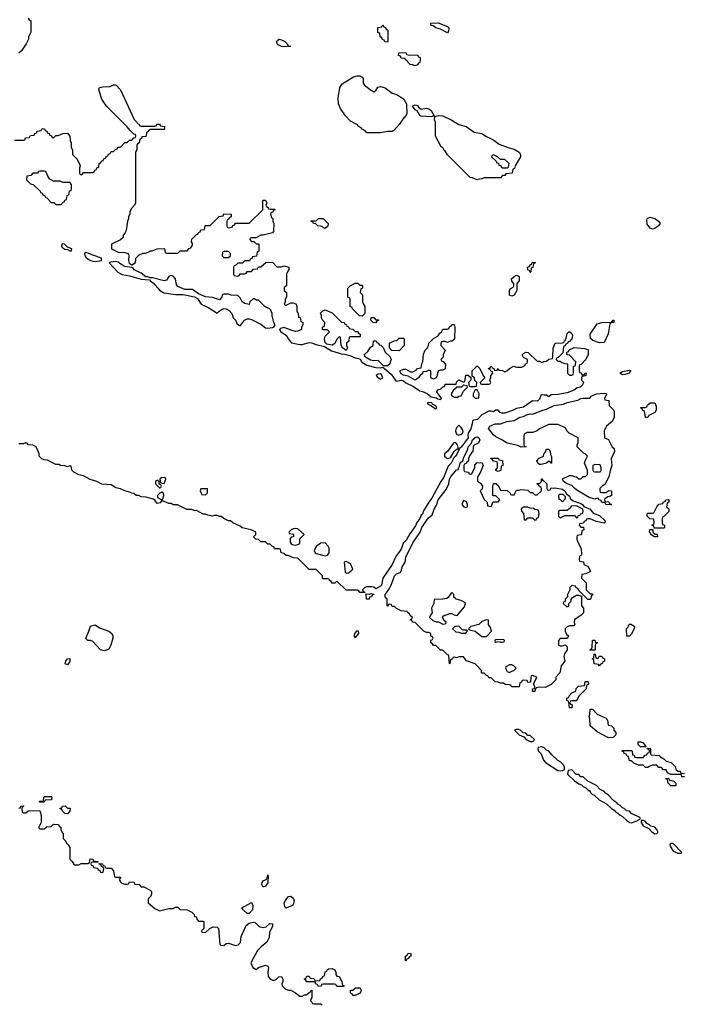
# Model space of a CAD drawing. Header units: inches. Extents: x 2701323 to 2964515, y 494916 to 722124.
# Tile 536 of 656: x 2866216 to 2871970, y 667131 to 675680. Entities that reach past the tile are written whole.
import ezdxf

# ---------------------------------------------------------------- set-up
doc = ezdxf.new("R2010")
doc.units = ezdxf.units.IN
doc.header["$MEASUREMENT"] = 0
for name, color, linetype in [('C8666', 7, 'Continuous'), ('C8667', 7, 'Continuous'), ('C8676', 7, 'Continuous'), ('C8677', 7, 'Continuous')]:
    doc.layers.add(name, color=color, linetype=linetype)

msp = doc.modelspace()

# ---------------------------------------------------------------- linework, layer by layer
at = {"layer": 'C8666', "color": 2, "elevation": 2}
for points in [[(2866390, 668886), (2866386, 668890), (2866390, 668894), (2866422, 668898), (2866426, 668930), (2866430, 668934), (2866490, 668934), (2866494, 668930), (2866492.7, 668907.3), (2866438, 668902), (2866430, 668886)], [(2866630, 668834), (2866650, 668834), (2866654, 668830), (2866652.7, 668807.3), (2866630, 668786), (2866607.3, 668787.3), (2866587.3, 668807.3), (2866582, 668822), (2866567.3, 668827.3), (2866567.3, 668832.7), (2866582, 668838), (2866587.3, 668852.7), (2866610, 668854)], [(2868330, 668148), (2868318, 668170), (2868322, 668190), (2868330, 668202), (2868362, 668218), (2868370, 668254), (2868374, 668250), (2868370, 668186), (2868350, 668158)], [(2868190, 667918), (2868158, 667950), (2868146, 667970), (2868230, 668014), (2868242, 667990), (2868238, 667950), (2868210, 667918)], [(2868530, 667966), (2868518, 667978), (2868514.6, 667994.6), (2868514, 668010), (2868521.2, 668030), (2868550, 668066), (2868570, 668071.3), (2868594.8, 668050), (2868598.8, 668030), (2868594.4, 668005.6), (2868586.8, 667993.2), (2868570, 667982)], [(2869570, 667506), (2869566, 667510), (2869566, 667550), (2869582, 667558), (2869590, 667574), (2869612.7, 667572.7), (2869614, 667550), (2869598, 667542), (2869592.7, 667527.3), (2869578, 667522)], [(2868970, 667286), (2868962, 667302), (2868950, 667306), (2868850, 667306), (2868838, 667302), (2868832.7, 667287.3), (2868810, 667286), (2868802, 667302), (2868787.3, 667307.3), (2868782, 667322), (2868770, 667326), (2868710, 667326), (2868702, 667342), (2868686, 667350), (2868702, 667358), (2868710, 667374), (2868730, 667374), (2868738, 667358), (2868770, 667354), (2868778, 667338), (2868790, 667334), (2868822, 667338), (2868827.3, 667352.7), (2868842, 667358), (2868847.3, 667372.7), (2868862, 667378), (2868867.3, 667412.7), (2868882, 667418), (2868886, 667430), (2868900.4, 667439.6), (2868930, 667442), (2868951.3, 667431.3), (2868962, 667410), (2868962, 667390), (2868970, 667374), (2868991.3, 667371.3), (2869014, 667330), (2869018, 667298), (2869034, 667290), (2869030, 667286)], [(2869130, 667208), (2869108.4, 667208.4), (2869102, 667222), (2869087.3, 667227.3), (2869087.3, 667252.7), (2869110, 667254), (2869132.7, 667272.7), (2869172.7, 667272.7), (2869182, 667250), (2869172.7, 667227.3)]]:
    msp.add_lwpolyline(points, close=True, dxfattribs=at)
msp.add_lwpolyline([(2866207.3, 668832.7), (2866222, 668838), (2866227.3, 668852.7), (2866250, 668854), (2866252, 668850), (2866238, 668842), (2866234, 668830), (2866238, 668798), (2866250, 668794), (2866270, 668794), (2866290, 668812), (2866390, 668814), (2866402, 668770), (2866402, 668710), (2866382, 668670), (2866382, 668662), (2866390, 668654), (2866430, 668654), (2866448.4, 668671.6), (2866490, 668674), (2866510, 668694), (2866552.7, 668692.7), (2866558, 668678), (2866574, 668670), (2866574, 668650), (2866583.6, 668623.6), (2866594, 668610), (2866594, 668570), (2866614, 668550), (2866622, 668530), (2866636.9, 668516.9), (2866651.6, 668491.6), (2866652, 668390), (2866671.3, 668371.3), (2866690, 668342), (2866730, 668342), (2866750, 668354), (2866810, 668354), (2866822, 668358), (2866827.3, 668392.7), (2866850, 668392), (2866858, 668378), (2866894, 668370), (2866894, 668366), (2866850, 668366), (2866838, 668362), (2866834, 668350), (2866838, 668338), (2866852.7, 668332.7), (2866858, 668318), (2866892.7, 668312.7), (2866898, 668298), (2866912.7, 668292.7), (2866918, 668278), (2866930, 668274), (2866942, 668278), (2866946, 668310), (2866942, 668322), (2866927.3, 668327.3), (2866922, 668342), (2866907.3, 668347.3), (2866906, 668354), (2866934, 668350), (2866938, 668338), (2866954, 668330), (2866958, 668318), (2866970, 668314), (2867010, 668314), (2867032, 668290), (2867038, 668238), (2867050, 668234), (2867090, 668234), (2867094, 668230), (2867082, 668218), (2867082, 668210), (2867090, 668194), (2867103.6, 668183.6), (2867130, 668174), (2867150, 668174), (2867162, 668178), (2867170, 668194), (2867210, 668192), (2867214, 668174), (2867254, 668170), (2867272, 668152), (2867294, 668150), (2867350, 668122), (2867362, 668110), (2867362, 668090), (2867354, 668070), (2867332.7, 668047.3), (2867332.7, 668012.7), (2867390, 667962), (2867430, 667942), (2867510, 667962), (2867550, 667962), (2867570, 667974), (2867590, 667974), (2867610, 667954), (2867670, 667952), (2867710, 667931.3), (2867732, 667910), (2867734, 667894), (2867752, 667890), (2867754, 667870), (2867770, 667854), (2867810, 667854), (2867814, 667850), (2867814, 667790), (2867794, 667770), (2867798, 667758), (2867830, 667754), (2867866, 667790), (2867896.4, 667803.6), (2867930, 667802), (2867942, 667790), (2867952.7, 667652.7), (2867963.6, 667643.6), (2867990, 667642), (2868010, 667658), (2868030, 667661), (2868090, 667641), (2868113.6, 667646.4), (2868133.2, 667666.8), (2868140.2, 667719.8), (2868175.5, 667804.5), (2868183.7, 667816.3), (2868210, 667836), (2868244.7, 667844.7), (2868262, 667842), (2868290, 667812), (2868303.6, 667803.6), (2868330, 667798), (2868356.4, 667803.6), (2868388.4, 667831.6), (2868411.2, 667831.1), (2868411.6, 667808.4), (2868384.7, 667755.3), (2868382, 667710), (2868362, 667670), (2868312, 667630), (2868282, 667598), (2868222, 667490), (2868242, 667450), (2868270, 667432), (2868289, 667451), (2868350, 667471.3), (2868370, 667462), (2868378, 667450), (2868372, 667410), (2868372.7, 667372.7), (2868394, 667350), (2868410, 667342), (2868430, 667342), (2868446, 667350), (2868466, 667370), (2868490, 667372), (2868502, 667350), (2868502, 667330), (2868492, 667310), (2868494, 667290), (2868523.6, 667263.6), (2868550, 667254), (2868570, 667254), (2868610, 667232), (2868650, 667202), (2868670, 667202), (2868690, 667212), (2868707.3, 667212.7), (2868730, 667234), (2868742, 667238), (2868746, 667250), (2868752.7, 667252.7), (2868754, 667190), (2868743.6, 667176.4), (2868742, 667162), (2868754, 667150), (2868758, 667138), (2868770, 667134), (2868830, 667134), (2868843.6, 667123.6)], dxfattribs=at)
at = {"layer": 'C8667', "color": 2, "elevation": 2}
for points in [[(2866290, 675694), (2866298, 675678), (2866314, 675670), (2866312.7, 675572.7), (2866292, 675530), (2866292, 675510), (2866272, 675470), (2866232, 675410), (2866210, 675388)], [(2866170, 674634), (2866250, 674634), (2866262, 674638), (2866267.3, 674652.7), (2866302, 674658), (2866310, 674674), (2866342, 674678), (2866347.3, 674692.7), (2866362, 674698), (2866367.3, 674712.7), (2866402, 674718), (2866410, 674734), (2866432.7, 674732.7), (2866438, 674718), (2866452.7, 674712.7), (2866458, 674698), (2866472.7, 674692.7), (2866478, 674678), (2866492.7, 674672.7), (2866498, 674658), (2866510, 674654), (2866530, 674674), (2866550, 674674), (2866590, 674692), (2866630, 674694), (2866652.7, 674667.3), (2866654, 674630), (2866662, 674610), (2866662, 674570), (2866674, 674550), (2866674, 674510), (2866714, 674470), (2866739.6, 674419.6), (2866742, 674410), (2866734, 674390), (2866734, 674350), (2866738, 674338), (2866750, 674334), (2866762, 674338), (2866770, 674354), (2866850, 674354), (2866862, 674358), (2866867.3, 674372.7), (2866882, 674378), (2866887.3, 674392.7), (2866902, 674398), (2866907.3, 674432.7), (2866922, 674438), (2866927.3, 674452.7), (2866942, 674458), (2866947.3, 674472.7), (2866962, 674478), (2866967.3, 674492.7), (2866982, 674498), (2866987.3, 674512.7), (2867002, 674518), (2867010, 674534), (2867030, 674534), (2867047.3, 674552.7), (2867062, 674558), (2867070, 674574), (2867090, 674574), (2867130, 674614), (2867150, 674614), (2867170, 674634), (2867190, 674634), (2867207.3, 674652.7), (2867222, 674658), (2867226, 674670), (2867222, 674682), (2867207.3, 674687.3), (2867176.4, 674716.4), (2867148, 674750), (2866970, 674928), (2866928.7, 674990), (2866902, 675070), (2866908, 675090), (2866936.9, 675096.9), (2867000.4, 675099.6), (2867030, 675114), (2867050, 675114), (2867090.9, 675070.9), (2867210, 674814), (2867234, 674790), (2867238, 674778), (2867252.7, 674772.7), (2867258, 674758), (2867270, 674754), (2867390, 674754), (2867402, 674758), (2867407.3, 674772.7), (2867430, 674774), (2867438, 674758), (2867472.7, 674752.7), (2867474, 674730), (2867470, 674726), (2867350, 674726), (2867338, 674722), (2867332.7, 674707.3), (2867318, 674702), (2867314, 674670), (2867310, 674666), (2867278, 674662), (2867272.7, 674647.3), (2867258, 674642), (2867254, 674610), (2867238, 674602), (2867232.7, 674587.3), (2867232, 674550), (2867222, 674530), (2867222, 674090), (2867214, 674070), (2867183.6, 674036.4), (2867172, 674010), (2867172, 673990), (2867162, 673970), (2867162, 673950), (2867152, 673930), (2867142, 673850), (2867130, 673826), (2867114, 673810), (2867114, 673790), (2867091.6, 673768.4), (2867014, 673730), (2867014, 673690), (2867070, 673662), (2867130, 673658), (2867154, 673650), (2867162, 673642), (2867164.7, 673630), (2867161, 673590), (2867166, 673566), (2867190, 673552), (2867218, 673570), (2867226, 673590), (2867226, 673610), (2867250, 673634), (2867288.4, 673651.6), (2867307.3, 673652.7), (2867336.4, 673663.6), (2867348.4, 673671.6), (2867367.3, 673672.7), (2867408.4, 673691.6), (2867470, 673694), (2867474, 673690), (2867478, 673658), (2867490, 673654), (2867590, 673654), (2867610, 673674), (2867670, 673674), (2867687.3, 673692.7), (2867702, 673698), (2867716.4, 673723.6), (2867716.4, 673736.4), (2867708, 673750), (2867710, 673774), (2867750, 673814), (2867762, 673818), (2867767.3, 673832.7), (2867782, 673838), (2867790, 673854), (2867822, 673858), (2867826, 673890), (2867830, 673894), (2867870, 673894), (2867948.4, 673971.6), (2867982, 673978), (2867990, 673994), (2868052.7, 673992.7), (2868052.7, 673967.3), (2868038, 673962), (2868032.7, 673947.3), (2868018, 673942), (2868014, 673930), (2868014, 673890), (2868018, 673878), (2868030, 673874), (2868062, 673878), (2868067.3, 673892.7), (2868082, 673898), (2868090, 673914), (2868210, 673914), (2868326, 674030), (2868326, 674110), (2868330, 674114), (2868350, 674114), (2868362, 674090), (2868354, 674070), (2868358, 674058), (2868374, 674050), (2868378, 674038), (2868390, 674034), (2868430, 674034), (2868434, 674030), (2868418, 674022), (2868414, 674010), (2868398, 674002), (2868394, 673990), (2868403.6, 673963.6), (2868414, 673950), (2868414, 673930), (2868422, 673910), (2868419.6, 673840.4), (2868411.6, 673828.4), (2868330, 673808), (2868310, 673808), (2868270, 673786), (2868230, 673786), (2868218, 673782), (2868214, 673770), (2868230, 673754), (2868250, 673754), (2868270, 673734), (2868290, 673734), (2868294, 673730), (2868294, 673670), (2868278, 673662), (2868272.7, 673627.3), (2868238, 673622), (2868232.7, 673607.3), (2868218, 673602), (2868212.7, 673587.3), (2868170, 673586), (2868150, 673566), (2868110, 673566), (2868092.7, 673547.3), (2868078, 673542), (2868074, 673530), (2868074, 673470), (2868078, 673458), (2868110, 673454), (2868122, 673458), (2868130, 673474), (2868170, 673474), (2868182, 673478), (2868190, 673494), (2868230, 673494), (2868247.3, 673512.7), (2868282, 673518), (2868290, 673534), (2868310, 673534), (2868352.7, 673572.7), (2868410, 673574), (2868450, 673534), (2868490, 673534), (2868510, 673542), (2868554, 673530), (2868554, 673510), (2868543.6, 673496.4), (2868534, 673470), (2868534, 673370), (2868518, 673362), (2868514, 673350), (2868514, 673330), (2868534, 673310), (2868532, 673270), (2868522, 673250), (2868522, 673230), (2868514, 673210), (2868522, 673202), (2868530, 673202), (2868570, 673222), (2868590, 673222), (2868612.7, 673212.7), (2868622, 673190), (2868622, 673150), (2868634, 673130), (2868638, 673098), (2868652.7, 673092.7), (2868658, 673058), (2868674, 673050), (2868674, 673030), (2868662, 673010), (2868662, 672990), (2868630, 672975.3), (2868610, 672974), (2868581.5, 672981.5), (2868510, 673008.7), (2868481, 672999), (2868472, 672990), (2868484.7, 672970), (2868513.7, 672953.7), (2868534.6, 672934.6), (2868548, 672908), (2868575.3, 672875.3), (2868650, 672861), (2868670, 672861), (2868730, 672876.3), (2868750, 672874.8), (2868790, 672859.1), (2868862, 672842), (2868924.5, 672804.5), (2869010, 672777.3), (2869036, 672776), (2869083.5, 672763.5), (2869130, 672742.8), (2869158.8, 672738.8), (2869171.2, 672731.1), (2869186.6, 672706.6), (2869230, 672681), (2869310, 672658.8), (2869350, 672656), (2869370, 672662), (2869441.1, 672601.1), (2869483.5, 672543.5), (2869490, 672541), (2869530, 672551), (2869550, 672544), (2869570, 672527.3), (2869634.9, 672494.9), (2869690, 672457.3), (2869712.7, 672452.7), (2869754, 672434), (2869790, 672404.7), (2869835.3, 672395.3), (2869846.8, 672386.8), (2869870, 672382), (2869878, 672390), (2869838, 672450), (2869846, 672470), (2869870, 672472), (2869890, 672492), (2869906, 672494), (2869910, 672514), (2870000, 672514)], [(2870000, 674436.6), (2869930, 674506), (2869914.6, 674534.6), (2869903.1, 674543.1), (2869890, 674566), (2869876.4, 674576.4), (2869828, 674670), (2869826, 674790), (2869818, 674810), (2869822, 674838), (2869852.5, 674847.5), (2869890, 674843.8), (2869970, 674806.4), (2870000, 674788.4)], [(2870000, 672478.9), (2869979.6, 672460.4), (2869962, 672430), (2869970, 672414), (2869990, 672402), (2870000, 672402)], [(2870000, 671891.5), (2869985.4, 671874.6), (2869962.8, 671830), (2869936.8, 671803.2), (2869897.1, 671702.9), (2869874, 671670), (2869794.2, 671525.8), (2869768.4, 671491.6), (2869723.8, 671416.2), (2869712.8, 671387.2), (2869702.5, 671377.5), (2869690.5, 671349.5), (2869665.2, 671314.8), (2869654.4, 671285.6), (2869604.7, 671215.3), (2869575.8, 671164.2), (2869545.5, 671134.5), (2869530, 671082), (2869481.6, 671018.4), (2869450.6, 670950), (2869368.1, 670831.9), (2869357.1, 670770), (2869350, 670760.9), (2869310, 670739), (2869290, 670752.7), (2869270, 670756), (2869230, 670755.3), (2869214, 670750), (2869194, 670730), (2869198, 670718), (2869214, 670710), (2869214, 670706), (2869170, 670706), (2869162, 670722), (2869150, 670726), (2869050, 670728), (2868970, 670806), (2868951.6, 670788.4), (2868930, 670788), (2868922, 670802), (2868906, 670810), (2868902, 670822), (2868890, 670826), (2868850, 670826), (2868846, 670830), (2868846, 670850), (2868790, 670906), (2868730, 670906), (2868630, 671006), (2868592.7, 671007.3), (2868547.3, 671027.3), (2868530, 671028), (2868510, 671046), (2868486, 671050), (2868482, 671082), (2868470, 671086), (2868430, 671086), (2868422, 671102), (2868410, 671106), (2868390, 671126), (2868370, 671126), (2868350, 671146), (2868310, 671146), (2868290, 671166), (2868266, 671170), (2868246, 671190), (2868266, 671210), (2868266, 671230), (2868226, 671250), (2868149.2, 671269.2), (2868130, 671282), (2868066, 671310), (2868047.3, 671327.3), (2868028.4, 671328.4), (2867988.4, 671348.4), (2867967.3, 671367.3), (2867952.7, 671367.3), (2867930, 671375.3), (2867905.4, 671374.6), (2867890, 671368), (2867850, 671378), (2867830, 671388), (2867810, 671388), (2867756.4, 671416.4), (2867730, 671418), (2867710, 671428), (2867668.4, 671428.4), (2867587.3, 671467.3), (2867550, 671468), (2867530, 671478), (2867510, 671478), (2867450, 671506), (2867435.3, 671484.7), (2867410, 671478), (2867388.4, 671508.4), (2867376.4, 671516.4), (2867314.6, 671534.6), (2867270, 671538), (2867250, 671548), (2867228.4, 671548.4), (2867207.3, 671567.3), (2867190, 671568), (2867170, 671578), (2867128.8, 671588.9), (2867090, 671608), (2867050, 671615.3), (2867010, 671642), (2866930, 671648), (2866886, 671670), (2866828.8, 671688.9), (2866770, 671718), (2866728.8, 671728.9), (2866686, 671750), (2866668, 671770), (2866662, 671802), (2866650, 671806), (2866630, 671798), (2866607.3, 671807.3), (2866570, 671808), (2866556.4, 671816.4), (2866530, 671818), (2866456.4, 671856.4), (2866430, 671858), (2866408.4, 671868.4), (2866386, 671890), (2866386, 671910), (2866358, 671970), (2866330, 671986), (2866288.4, 671988.4), (2866282, 672002), (2866270, 672006), (2866250, 671998), (2866210, 671998)], [(2870000, 672006), (2869990, 672009), (2869979.8, 672000.2), (2869930.6, 671929.4), (2869906, 671910), (2869906, 671890), (2869918, 671878), (2869930, 671871), (2869950, 671876), (2869958.6, 671881.4), (2869989.1, 671930.9), (2870000, 671941)], [(2870000, 670142), (2869990, 670146), (2869978, 670142), (2869974, 670130), (2869958, 670122), (2869952, 670090), (2869948.4, 670088.4), (2869942, 670162), (2869930, 670166), (2869890, 670206), (2869870, 670206), (2869830, 670246), (2869810, 670246), (2869802, 670262), (2869786, 670270), (2869787.3, 670292.7), (2869802, 670298), (2869806, 670310), (2869802, 670322), (2869787.3, 670327.3), (2869786, 670350), (2869770, 670358), (2869750, 670358), (2869726, 670370), (2869650, 670446), (2869626, 670450), (2869622, 670462), (2869606, 670470), (2869622, 670478), (2869626, 670490), (2869607.3, 670507.3), (2869602, 670522), (2869586, 670530), (2869582, 670542), (2869528.4, 670548.4), (2869487.3, 670567.3), (2869470, 670586), (2869450, 670586), (2869442, 670602), (2869430, 670606), (2869418, 670602), (2869410, 670588), (2869406, 670590), (2869406, 670650), (2869388.7, 670668.7), (2869389.1, 670689.1), (2869415.5, 670724.5), (2869441.2, 670770), (2869469.3, 670850), (2869489, 670870), (2869520.4, 670879.6), (2869528.7, 670890), (2869538, 670930), (2869562, 670970), (2869570, 671012), (2869630, 671138), (2869694, 671230), (2869709.2, 671270), (2869730, 671304.7), (2869766.6, 671353.4), (2869799, 671381), (2869815.3, 671430), (2869836.5, 671463.5), (2869849.2, 671510), (2869918, 671602), (2869942, 671650), (2869949, 671690), (2869964.1, 671715.9), (2870000, 671759.8)], [(2870000, 670655.6), (2869987.3, 670667.3), (2869986, 670690), (2869970, 670706), (2869950, 670686), (2869938, 670662), (2869924.7, 670655.3), (2869890, 670649), (2869814, 670646), (2869811.3, 670610), (2869792, 670570), (2869798, 670530), (2869782, 670510), (2869774, 670490), (2869803.6, 670463.6), (2869832.7, 670452.7), (2869851.6, 670451.6), (2869890, 670432), (2869910, 670434), (2869918, 670442), (2869918, 670450), (2869903.1, 670463.1), (2869888.4, 670488.4), (2869896.4, 670503.6), (2869950, 670524.7), (2869970, 670524.7), (2869990, 670511.3), (2870000, 670509.3)], [(2870000, 670410.9), (2869994, 670410), (2869974, 670390), (2870000, 670366.8)]]:
    msp.add_lwpolyline(points, dxfattribs=at)
at = {"layer": 'C8667', "color": 2}
for points, elevation in [([(2869410, 675486), (2869387.3, 675487.3), (2869382, 675502), (2869367.3, 675507.3), (2869362, 675522), (2869346, 675530), (2869342, 675562), (2869326, 675570), (2869327.3, 675612.7), (2869362, 675618), (2869370, 675634), (2869378, 675618), (2869392.7, 675612.7), (2869398, 675598), (2869414, 675590), (2869414, 675490)], 2), ([(2869930, 675566), (2869870, 675598), (2869830, 675608), (2869807.3, 675627.3), (2869788.4, 675628.4), (2869786, 675650), (2869850, 675651.3), (2869930, 675622), (2869942, 675610), (2869939.6, 675580.4)], 2), ([(2868510, 675443.7), (2868490, 675447), (2868461.3, 675461.3), (2868452.7, 675470), (2868446.6, 675490), (2868456.6, 675503.4), (2868468.7, 675510), (2868490, 675506.4), (2868517.3, 675490), (2868538.8, 675470), (2868540.7, 675460.7), (2868550, 675451.3), (2868570, 675448.7)], 2), ([(2869650, 675278), (2869627.3, 675287.3), (2869606, 675290), (2869586, 675310), (2869582, 675322), (2869566, 675330), (2869562, 675342), (2869530, 675346), (2869522, 675362), (2869506, 675370), (2869507.3, 675392.7), (2869570, 675394), (2869578, 675378), (2869590, 675374), (2869672.7, 675372.7), (2869678, 675358), (2869692.7, 675352.7), (2869694, 675330), (2869691.6, 675308.4), (2869678, 675302), (2869670, 675288)], 2), ([(2869290, 675054.8), (2869310, 675066), (2869325.3, 675094.7), (2869350, 675100.3), (2869390, 675087), (2869450, 675041.6), (2869491, 675030), (2869551.3, 674990), (2869574, 674950), (2869576.9, 674863.1), (2869563.6, 674836.4), (2869551.6, 674828.4), (2869512, 674770), (2869463.6, 674716.4), (2869450, 674708), (2869410, 674708), (2869350, 674698), (2869230, 674698), (2869214.6, 674714.6), (2869190, 674728), (2869180.4, 674740.4), (2869156.4, 674756.4), (2869148.4, 674768.4), (2869090, 674798), (2869044.7, 674844.7), (2869002, 674910), (2868984, 674950), (2868982, 675002), (2868992.7, 675070), (2868997.2, 675090), (2869017.2, 675122.8), (2869115.1, 675184.9), (2869146.3, 675193.7), (2869170, 675192.4), (2869190, 675180.7), (2869198, 675170), (2869197.3, 675130), (2869210.4, 675110.4), (2869270, 675064.9)], 2), ([(2869702.8, 674902.8), (2869748, 674912), (2869770, 674905.5), (2869787.7, 674890), (2869814, 674846), (2869810, 674846), (2869802, 674838), (2869790, 674835.3), (2869702, 674842), (2869689.3, 674849.3), (2869668.4, 674888.4), (2869650, 674898), (2869628, 674930), (2869650, 674941), (2869670, 674934.8), (2869679.6, 674919.6)], 2), ([(2866430, 674366), (2866390, 674366), (2866378, 674362), (2866370, 674346), (2866330, 674346), (2866311.6, 674328.4), (2866278, 674322), (2866274, 674290), (2866310, 674254), (2866334, 674250), (2866394, 674190), (2866398, 674178), (2866410, 674174), (2866418, 674158), (2866434, 674150), (2866438, 674138), (2866452.7, 674132.7), (2866490, 674094), (2866512.7, 674092.7), (2866530, 674074), (2866570, 674074), (2866582, 674078), (2866587.3, 674092.7), (2866602, 674098), (2866607.3, 674112.7), (2866622, 674118), (2866627.3, 674152.7), (2866642, 674158), (2866647.3, 674192.7), (2866662, 674198), (2866666, 674210), (2866666, 674250), (2866650, 674266), (2866590, 674266), (2866570, 674278), (2866510, 674278), (2866476.4, 674296.4), (2866460.4, 674320.4), (2866442, 674362)], 2), ([(2868870, 673868), (2868830, 673888), (2868806, 673890), (2868787.3, 673907.3), (2868766, 673910), (2868762, 673922), (2868747.3, 673927.3), (2868747.3, 673932.7), (2868790, 673934), (2868810, 673954), (2868850, 673954), (2868894, 673910), (2868892.7, 673887.3)], 2), ([(2866590, 673734), (2866582, 673730), (2866578, 673710), (2866590, 673698), (2866607.5, 673687.5), (2866630, 673684.7), (2866650, 673672), (2866666, 673674), (2866668, 673690), (2866630, 673706), (2866606, 673730)], 2), ([(2866790, 673659), (2866778, 673650), (2866781, 673630), (2866790, 673618), (2866810, 673601), (2866832, 673590), (2866870, 673580.7), (2866910, 673586.8), (2866926, 673590), (2866926, 673610), (2866850, 673634), (2866810, 673654)], 2), ([(2868030, 673666), (2867990, 673666), (2867978, 673662), (2867974, 673630), (2867990, 673614), (2868030, 673614), (2868046, 673630), (2868046, 673650)], 2), ([(2867050, 673579), (2867004.7, 673575.3), (2866994, 673570), (2867068.3, 673488.3), (2867106.2, 673466.2), (2867170, 673457.3), (2867270, 673427.7), (2867342, 673422), (2867352, 673410), (2867375.9, 673395.9), (2867430.9, 673330.9), (2867467.3, 673307.3), (2867570, 673294), (2867634.4, 673294.4), (2867734, 673274), (2867759.9, 673259.9), (2867791.3, 673210), (2867858.5, 673178.5), (2867930, 673132), (2867948, 673150), (2867974.8, 673165.2), (2867990, 673171), (2868010, 673170.8), (2868035.3, 673155.3), (2868058.8, 673130), (2868071.2, 673091.1), (2868090, 673072), (2868102, 673042), (2868123.6, 673023.6), (2868134.6, 673025.4), (2868169.5, 673070.5), (2868190, 673082.8), (2868210, 673082.8), (2868230, 673077.3), (2868310, 673037.3), (2868350, 673004), (2868370, 673000.5), (2868410, 673007.3), (2868424.7, 673015.3), (2868435.3, 673030), (2868424, 673050), (2868408.7, 673110), (2868408, 673130), (2868396.4, 673156.4), (2868386, 673170), (2868346, 673190), (2868290, 673246), (2868270, 673246), (2868256.4, 673256.4), (2868243.6, 673256.4), (2868214, 673230), (2868210, 673206), (2868170, 673215.3), (2868149.1, 673229.1), (2868130, 673266), (2868110, 673286), (2868052.7, 673287.3), (2868030, 673298), (2867990, 673298), (2867974, 673290), (2867972, 673270), (2867950, 673248.7), (2867890, 673269), (2867830, 673272.7), (2867770, 673299), (2867716.5, 673336.5), (2867650, 673337.2), (2867590, 673364), (2867577.2, 673377.2), (2867569.2, 673430), (2867550, 673454), (2867530, 673459), (2867523.5, 673456.5), (2867510.8, 673449.2), (2867490, 673419), (2867470, 673413.2), (2867370, 673439), (2867350, 673438), (2867330, 673446), (2867310, 673446), (2867270, 673479), (2867209.4, 673509.4), (2867202, 673522), (2867190, 673528.7), (2867130, 673537.2), (2867102, 673550), (2867070, 673574)], 2), ([(2869170, 673374), (2869190, 673374), (2869194, 673370), (2869194, 673350), (2869178, 673342), (2869174, 673310), (2869194, 673290), (2869194, 673230), (2869203.6, 673203.6), (2869214, 673190), (2869214, 673130), (2869190, 673106), (2869167.3, 673107.3), (2869106, 673170), (2869102, 673182), (2869086, 673190), (2869086, 673250), (2869082, 673262), (2869066, 673270), (2869066, 673350), (2869086, 673370), (2869128.8, 673391.1), (2869151.3, 673391.3)], 2), ([(2869130, 672974), (2869150, 672974), (2869158, 672958), (2869174, 672950), (2869174, 672930), (2869170, 672926), (2869090, 672926), (2869078, 672922), (2869074, 672890), (2869054, 672870), (2869054, 672850), (2869062, 672830), (2869050, 672808), (2869018, 672830), (2869008, 672850), (2869002, 672922), (2868990, 672926), (2868970, 672906), (2868951.3, 672868.7), (2868930, 672854), (2868882, 672862), (2868870, 672878), (2868862, 672910), (2868868.4, 672931.6), (2868906, 672970), (2868890, 672986), (2868850, 672986), (2868846, 672990), (2868846, 673010), (2868862, 673018), (2868866, 673050), (2868848.4, 673068.4), (2868838, 673090), (2868836.4, 673116.4), (2868826, 673130), (2868847.3, 673152.7), (2868870, 673162), (2868930, 673134), (2869010, 673054), (2869034, 673050), (2869038, 673038), (2869054, 673030), (2869058, 673018), (2869072.7, 673012.7), (2869078, 672998), (2869110, 672994)], 2), ([(2869310, 673048), (2869286, 673050), (2869266, 673070), (2869267.3, 673092.7), (2869290, 673094), (2869310, 673074), (2869332.7, 673072.7), (2869332.7, 673067.3), (2869318, 673062)], 2), ([(2869930, 672878), (2869910, 672886), (2869890, 672886), (2869878, 672882), (2869874, 672870), (2869874, 672850), (2869912, 672810), (2869894, 672770), (2869894, 672750), (2869874, 672730), (2869878, 672718), (2869892.7, 672712.7), (2869914, 672690), (2869911.3, 672648.7), (2869890, 672638), (2869870, 672638), (2869854, 672630), (2869843.6, 672616.4), (2869842, 672590), (2869832, 672570), (2869810, 672558), (2869786, 672570), (2869786, 672630), (2869770, 672638), (2869750, 672626), (2869718, 672622), (2869712.7, 672607.3), (2869690, 672588), (2869678, 672570), (2869650, 672549.2), (2869590, 672584), (2869550, 672594), (2869530, 672604), (2869518, 672630), (2869550, 672644.7), (2869570, 672644.7), (2869610, 672622), (2869630, 672622), (2869660.4, 672639.6), (2869670, 672652), (2869702, 672658), (2869708.4, 672691.6), (2869718, 672710), (2869723.1, 672776.9), (2869738, 672810), (2869758, 672830), (2869767.3, 672852.7), (2869768.8, 672871.1), (2869808.8, 672911.1), (2869850, 672934), (2869863.1, 672956.9), (2869878, 672970), (2869890, 672994), (2869930, 672994), (2869942, 672998), (2869947.3, 673012.7), (2869962, 673018), (2869967.3, 673032.7), (2869990, 673034), (2869994, 673010), (2869992.7, 672907.3), (2869971.6, 672888.4), (2869952.7, 672887.3)], 2), ([(2869375.3, 672675.3), (2869330, 672722), (2869290, 672717.2), (2869262.7, 672722.7), (2869218, 672750), (2869206, 672770), (2869240.4, 672799.6), (2869263.1, 672836.9), (2869286, 672850), (2869287.3, 672892.7), (2869312.7, 672892.7), (2869318, 672878), (2869332.7, 672872.7), (2869338, 672858), (2869352.7, 672852.7), (2869372.7, 672832.7), (2869390, 672794), (2869432.7, 672752.7), (2869442, 672730), (2869432, 672708), (2869430, 672688), (2869410, 672675.3)], 2), ([(2869510, 672806), (2869447.3, 672807.3), (2869426, 672830), (2869426, 672870), (2869468.4, 672891.6), (2869490, 672894), (2869510, 672914), (2869550, 672914), (2869554, 672910), (2869554, 672850)], 2), ([(2869350, 672604), (2869330, 672602), (2869312, 672590), (2869319.6, 672579.6), (2869350, 672558), (2869368, 672570), (2869358, 672598)], 2), ([(2869770, 672355.3), (2869754, 672350), (2869830, 672302), (2869838, 672310), (2869830, 672326), (2869802, 672342), (2869793.6, 672353.6)], 2), ([(2867450, 671706), (2867434, 671690), (2867438, 671658), (2867470, 671654), (2867486, 671690), (2867482, 671702)], 2), ([(2867418, 671678), (2867410, 671678), (2867394, 671670), (2867394, 671650), (2867430, 671614), (2867442, 671618), (2867446, 671630), (2867442, 671642), (2867426, 671646), (2867426, 671670)], 2), ([(2867846, 671606), (2867790, 671606), (2867782, 671590), (2867798, 671558), (2867830, 671554), (2867847.3, 671572.7)], 2), ([(2867450, 671578), (2867434, 671570), (2867414, 671550), (2867414, 671530), (2867450, 671512), (2867459, 671521), (2867468, 671550), (2867466, 671570)], 2), ([(2868610, 671262), (2868590, 671258), (2868574, 671250), (2868554, 671230), (2868558, 671218), (2868590, 671214), (2868594, 671210), (2868594, 671190), (2868572.7, 671187.3), (2868563.6, 671176.4), (2868563.6, 671143.6), (2868572, 671130), (2868582.8, 671122.8), (2868610, 671118), (2868630, 671122), (2868647.3, 671132.7), (2868648, 671172), (2868686, 671210), (2868630, 671258)], 2), ([(2868870, 671138), (2868830, 671135.3), (2868792, 671110), (2868772, 671070), (2868782, 671050), (2868790, 671044.7), (2868870, 671026), (2868890, 671032), (2868902, 671050), (2868902, 671090), (2868895.3, 671110)], 2), ([(2869050, 670975.3), (2869034, 670970), (2869042, 670882), (2869050, 670874), (2869070, 670878), (2869100.4, 670899.6), (2869108, 670910), (2869090, 670955.3)], 2), ([(2869250, 670648), (2869228.4, 670648.4), (2869226, 670694), (2869252.7, 670692.7), (2869263.1, 670696.9), (2869290, 670692), (2869290, 670688.7), (2869278, 670682), (2869270, 670668.7), (2869252.7, 670667.3)], 2), ([(2866950, 670201.2), (2866918, 670210), (2866850, 670282), (2866830, 670289.2), (2866808, 670290), (2866790, 670308), (2866817.2, 670370), (2866830, 670414), (2866870, 670424.7), (2866910, 670401), (2866990, 670370.7), (2867016, 670350), (2867024.7, 670330), (2867024.7, 670310), (2867006.8, 670250), (2866990, 670214), (2866970, 670205.2)], 2), ([(2869158, 670370), (2869142, 670370), (2869126.8, 670353.2), (2869118, 670330), (2869130, 670312), (2869162, 670350)], 6), ([(2866630, 670078), (2866610, 670086), (2866615.3, 670110), (2866630, 670131.3), (2866650, 670134), (2866650, 670106)], 2)]:
    msp.add_lwpolyline(points, close=True, dxfattribs=dict(at, elevation=elevation))
at = {"layer": 'C8676', "color": 2, "elevation": 2}
for points in [[(2870897.5, 670000), (2870872, 669970), (2870871.6, 669948.4), (2870830, 669908), (2870790, 669886), (2870778, 669882), (2870730, 669884), (2870702, 669878), (2870692.7, 669867.3), (2870690, 669848), (2870670, 669846), (2870668, 669870), (2870686, 669874), (2870688, 669890), (2870678, 669910), (2870706, 669970), (2870670, 669986), (2870658, 669982), (2870654, 669970), (2870652, 669928), (2870630, 669926), (2870622, 669942), (2870590, 669946), (2870578, 669942), (2870572.7, 669927.3), (2870558, 669922), (2870552.7, 669887.3), (2870492.7, 669887.3), (2870486, 669890), (2870482, 669902), (2870470, 669906), (2870432.7, 669907.3), (2870418, 669918), (2870390, 669918), (2870370, 669928), (2870346, 669930), (2870310, 669966), (2870290, 669966), (2870282, 669982), (2870270, 669986), (2870256, 670000)], [(2871990, 669106), (2871967.3, 669107.3), (2871962, 669122), (2871950, 669126), (2871870, 669126), (2871842, 669142), (2871830, 669166), (2871808, 669168), (2871790, 669186), (2871767.3, 669187.3), (2871750, 669206), (2871710, 669206), (2871683.6, 669196.4), (2871670, 669186), (2871650, 669186), (2871630, 669206), (2871588.4, 669208.4), (2871550, 669226), (2871530, 669246), (2871510, 669246), (2871502, 669282), (2871490, 669286), (2871482, 669302), (2871466, 669310), (2871462, 669322), (2871446, 669330), (2871450, 669334), (2871530, 669334), (2871534, 669330), (2871538, 669298), (2871552.7, 669292.7), (2871558, 669278), (2871570, 669274), (2871630, 669274), (2871647.3, 669292.7), (2871662, 669298), (2871667.3, 669312.7), (2871682, 669318), (2871686, 669330), (2871682, 669342), (2871667.3, 669347.3), (2871666, 669354), (2871690, 669352), (2871694, 669350), (2871694, 669310), (2871698, 669298), (2871770, 669292), (2871779.6, 669279.6), (2871810, 669262), (2871830, 669242), (2871874, 669230), (2871910, 669194), (2871914, 669170), (2871930, 669154), (2871950, 669154), (2871958, 669138), (2871990, 669134)]]:
    msp.add_lwpolyline(points, dxfattribs=at)
at = {"layer": 'C8676', "color": 2}
for points, elevation in [([(2870990, 669706), (2870986, 669750), (2870982, 669762), (2870966, 669770), (2870968, 669790), (2870986, 669794), (2870988, 669810), (2871010, 669834), (2871046, 669850), (2871047.3, 669872.7), (2871067.3, 669892.7), (2871122, 669898), (2871126, 669930), (2871130, 669934), (2871152.7, 669932.7), (2871154, 669910), (2871138, 669902), (2871134, 669870), (2871070, 669806), (2871054, 669770), (2871050, 669766), (2871010, 669766), (2870998, 669762), (2870994, 669750), (2870998, 669738), (2871014, 669730), (2871010, 669706)], 2), ([(2871330, 669446), (2871230, 669498), (2871170, 669548), (2871168, 669610), (2871162, 669630), (2871168, 669650), (2871170, 669694), (2871190, 669694), (2871231.2, 669651.1), (2871310, 669614), (2871322, 669590), (2871322, 669570), (2871330, 669554), (2871354, 669550), (2871374, 669530), (2871374, 669510), (2871394, 669490), (2871394, 669470), (2871370, 669448)], 2), ([(2870550, 669518), (2870530, 669518), (2870514, 669510), (2870554, 669470), (2870592.7, 669452.7), (2870614, 669430), (2870650, 669414), (2870670, 669414), (2870682, 669418), (2870686, 669430), (2870650, 669466), (2870630, 669466), (2870610, 669486), (2870587.3, 669487.3), (2870566, 669510)], 6), ([(2871650, 669366), (2871607.3, 669367.3), (2871587.3, 669387.3), (2871586, 669410), (2871611.2, 669411.1), (2871630, 669402), (2871654, 669370), (2871654, 669366)], 2), ([(2870750, 669366), (2870718, 669362), (2870714, 669350), (2870722, 669330), (2870745.4, 669305.4), (2870764, 669250), (2870781, 669230), (2870890, 669161), (2870910, 669158), (2870930, 669162), (2870946, 669170), (2870946, 669190), (2870938, 669210), (2870914.6, 669234.6), (2870890, 669248), (2870836.4, 669296.4), (2870810, 669328), (2870790, 669338), (2870770, 669358)], 6), ([(2871010, 669166), (2870978, 669162), (2870974, 669130), (2871034, 669070), (2871070, 669044.7), (2871096, 669036), (2871110, 669022), (2871131.3, 669011.3), (2871150, 668992), (2871164.7, 668984.7), (2871172, 668970), (2871190, 668952), (2871206, 668946), (2871247.5, 668907.5), (2871311.3, 668871.3), (2871354, 668830), (2871376.9, 668816.9), (2871390, 668802), (2871411.3, 668791.3), (2871430, 668772), (2871450, 668762), (2871487.5, 668727.5), (2871514, 668710), (2871530, 668706.8), (2871576.5, 668723.5), (2871602, 668738), (2871606, 668750), (2871530, 668788), (2871510, 668808), (2871486, 668810), (2871466, 668830), (2871450, 668838), (2871430, 668858), (2871408.7, 668868.7), (2871400.4, 668880.4), (2871376.4, 668896.4), (2871326, 668950), (2871303.1, 668963.1), (2871290, 668978), (2871256.4, 668996.4), (2871226, 669030), (2871148.4, 669068.4), (2871110, 669106), (2871090, 669106), (2871070, 669126), (2871047.3, 669127.3)], 6), ([(2871870, 669028), (2871846, 669050), (2871842, 669082), (2871827.3, 669087.3), (2871827.3, 669092.7), (2871850, 669094), (2871858, 669078), (2871892.7, 669072.7), (2871914, 669050), (2871914, 669030), (2871910, 669028)], 2), ([(2871634, 668726), (2871614, 668726), (2871612, 668710), (2871630, 668682), (2871678, 668658), (2871702, 668630), (2871730, 668612), (2871750, 668614), (2871758, 668622), (2871758, 668630), (2871748, 668650), (2871730, 668668), (2871698, 668678), (2871686, 668690), (2871662, 668702), (2871650, 668718)], 6), ([(2871890, 668526), (2871870, 668526), (2871862, 668518), (2871863.6, 668503.6), (2871890, 668462), (2871930, 668442), (2871950, 668442), (2871958, 668442), (2871966, 668450)], 6)]:
    msp.add_lwpolyline(points, close=True, dxfattribs=dict(at, elevation=elevation))
at = {"layer": 'C8677', "color": 2, "elevation": 2}
for points in [[(2870000, 674788.4), (2870030, 674770.4), (2870093.3, 674753.3), (2870163, 674703), (2870230.3, 674690.3), (2870270, 674664.4), (2870332.9, 674632.9), (2870379.9, 674599.9), (2870450, 674572.2), (2870510, 674554.9), (2870552.7, 674530), (2870564.4, 674510), (2870563.8, 674490), (2870518, 674410), (2870511.6, 674388.4), (2870498, 674382), (2870492.7, 674347.3), (2870438, 674342), (2870430, 674326), (2870410, 674326), (2870390, 674306), (2870250, 674306), (2870230, 674298), (2870203.6, 674296.4), (2870190, 674288), (2870147.3, 674307.3), (2870128.8, 674308.9), (2870000, 674436.6)], [(2870000, 672514), (2870006, 672514), (2870008.4, 672531.6), (2870028.4, 672551.6), (2870070, 672534), (2870082, 672538), (2870090, 672594), (2870110, 672594), (2870134, 672574), (2870134, 672550), (2870114, 672530), (2870118, 672498), (2870130, 672494), (2870170, 672494), (2870182, 672498), (2870186, 672530), (2870167.3, 672547.3), (2870166, 672570), (2870146, 672586), (2870146, 672630), (2870190, 672674), (2870212.7, 672652.7), (2870243.6, 672583.6), (2870254, 672570), (2870214, 672530), (2870218, 672518), (2870230, 672514), (2870290, 672514), (2870302, 672518), (2870306, 672530), (2870298, 672550), (2870307.3, 672572.7), (2870308.4, 672591.6), (2870326, 672610), (2870322, 672622), (2870310, 672626), (2870302, 672642), (2870288.4, 672648.4), (2870290, 672654), (2870302, 672658), (2870308.4, 672671.6), (2870314, 672670), (2870318, 672658), (2870334, 672650), (2870338, 672638), (2870350, 672634), (2870362, 672638), (2870370, 672652), (2870378, 672638), (2870410, 672634), (2870430, 672622), (2870446, 672630), (2870468.4, 672651.6), (2870508.4, 672671.6), (2870530, 672662), (2870576.4, 672663.6), (2870602, 672678), (2870607.3, 672692.7), (2870622, 672698), (2870626, 672710), (2870626, 672730), (2870590, 672746), (2870578, 672770), (2870590, 672782), (2870610, 672792), (2870631.2, 672791.1), (2870710, 672714), (2870730, 672714), (2870750, 672702), (2870768.4, 672711.6), (2870790, 672714), (2870810, 672732), (2870842, 672738), (2870846, 672750), (2870847.3, 672827.3), (2870867.3, 672872.7), (2870930, 672874), (2870942, 672878), (2870946, 672890), (2870958, 672902), (2870970, 672954), (2870986, 672970), (2870994, 672970), (2871010, 672954), (2871016.9, 672936.9), (2871011.6, 672908.4), (2870990, 672886), (2870978, 672882), (2870972.7, 672867.3), (2870958, 672862), (2870952.7, 672847.3), (2870938, 672842), (2870932.7, 672787.3), (2870892.7, 672747.3), (2870878, 672742), (2870874, 672730), (2870890, 672714), (2870910, 672714), (2870923.6, 672703.6), (2870950, 672694), (2870972.7, 672692.7), (2870974, 672610), (2870990, 672594), (2871010, 672594), (2871022, 672598), (2871026, 672610), (2871026, 672670), (2871042, 672678), (2871046, 672710), (2870990, 672766), (2870966, 672770), (2870967.3, 672792.7), (2870982, 672798), (2870987.3, 672812.7), (2871030, 672834), (2871123.6, 672823.6), (2871152.7, 672812.7), (2871152.7, 672772.7), (2871131.6, 672728.4), (2871092.7, 672687.3), (2871078, 672682), (2871074, 672670), (2871074, 672630), (2871078, 672618), (2871092.7, 672612.7), (2871098, 672598), (2871110, 672594), (2871122, 672598), (2871127.3, 672612.7), (2871134, 672610), (2871132.7, 672587.3), (2871098, 672582), (2871094, 672570), (2871094, 672550), (2871112, 672532), (2871102, 672510), (2871082, 672490), (2871057.3, 672482.7), (2871030, 672464.5), (2870970, 672440.9), (2870890, 672426), (2870830, 672422), (2870810, 672406.6), (2870790, 672421.2), (2870770, 672419), (2870750, 672424), (2870742, 672418), (2870730, 672384), (2870712.1, 672367.9), (2870670, 672369.2), (2870590, 672315.1), (2870530, 672302.9), (2870494.7, 672285.3), (2870430, 672263.6), (2870402.7, 672262.7), (2870388.7, 672270), (2870370, 672288.7), (2870350, 672288.7), (2870330, 672275.3), (2870310, 672282), (2870290, 672282), (2870230, 672249.3), (2870191.7, 672208.3), (2870156, 672204), (2870146.8, 672193.2), (2870145.5, 672170), (2870132.4, 672127.6), (2870111, 672090), (2870106.4, 672073.6), (2870111.2, 672048.9), (2870050.7, 671969.3), (2870038, 671962), (2870013.2, 671906.8), (2870000, 671891.5)], [(2870000, 672402), (2870010, 672402), (2870018, 672402), (2870030, 672412), (2870050, 672414), (2870070, 672454), (2870106, 672490), (2870102, 672502), (2870070, 672506), (2870052, 672488), (2870010, 672488), (2870000, 672478.9)], [(2870000, 671759.8), (2870010, 671772), (2870026, 671774), (2870026, 671786), (2870036.4, 671803.6), (2870042, 671830), (2870050, 671842), (2870058, 671842), (2870068, 671852), (2870070, 671874), (2870108.7, 671950), (2870109, 671971), (2870138, 672002), (2870148.8, 672031.1), (2870170, 672051.3), (2870190, 672058), (2870202, 672050), (2870211.3, 672028.7), (2870196.9, 672003.1), (2870158, 671982), (2870152.7, 671967.3), (2870151, 671929), (2870139.6, 671920.4), (2870123.6, 671896.4), (2870112, 671870), (2870112.7, 671847.3), (2870098, 671842), (2870092.7, 671827.3), (2870078, 671822), (2870074, 671810), (2870074, 671770), (2870078, 671758), (2870112.7, 671752.7), (2870118, 671738), (2870130, 671734), (2870142, 671738), (2870167.3, 671792.7), (2870168, 671812), (2870190, 671834), (2870232.7, 671832.7), (2870242, 671810), (2870218, 671750), (2870192, 671710), (2870192.7, 671672.7), (2870216.9, 671656.9), (2870234, 671630), (2870232.7, 671607.3), (2870214, 671590), (2870250, 671514), (2870274, 671490), (2870278, 671458), (2870310, 671454), (2870327.3, 671492.7), (2870370, 671494), (2870386, 671510), (2870350, 671546), (2870330, 671546), (2870326, 671550), (2870326, 671630), (2870330, 671654), (2870350, 671654), (2870372.7, 671632.7), (2870390, 671594), (2870450, 671592), (2870474, 671570), (2870478, 671558), (2870490, 671554), (2870510, 671554), (2870530, 671594), (2870550, 671594), (2870570, 671602), (2870630, 671594), (2870650, 671574), (2870670, 671574), (2870690, 671554), (2870710, 671554), (2870746, 671590), (2870746, 671610), (2870742, 671622), (2870726, 671630), (2870722, 671642), (2870706, 671650), (2870710, 671654), (2870730, 671654), (2870746, 671670), (2870746, 671690), (2870750, 671692), (2870758, 671678), (2870770, 671674), (2870794, 671650), (2870794, 671610), (2870798, 671598), (2870810, 671594), (2870822, 671598), (2870830, 671614), (2870852, 671612), (2870864, 671616), (2870930, 671604.7), (2870951, 671590), (2870963.6, 671563.6), (2870990, 671542), (2870999.6, 671519.6), (2871021, 671501), (2871090, 671478.8), (2871104.7, 671470), (2871114.4, 671454.4), (2871170, 671430.5), (2871196.3, 671396.3), (2871250, 671374.9), (2871301, 671330), (2871299.8, 671320.2), (2871290, 671308.7), (2871223.1, 671323.1), (2871170, 671346), (2871150, 671346), (2871138, 671342), (2871132.7, 671327.3), (2871118, 671322), (2871112.7, 671307.3), (2871078, 671302), (2871074, 671290), (2871090, 671274), (2871112.7, 671272.7), (2871114, 671250), (2871098, 671242), (2871094, 671210), (2871090, 671206), (2871058, 671202), (2871054, 671190), (2871054, 671170), (2871063.6, 671143.6), (2871092.7, 671087.3), (2871094, 671030), (2871078, 671022), (2871074, 670990), (2871078, 670978), (2871112.7, 670972.7), (2871114, 670950), (2871151.2, 670931.1), (2871174, 670890), (2871131.6, 670868.4), (2871098, 670862), (2871094, 670830), (2871134, 670790), (2871134, 670730), (2871170, 670694), (2871190, 670694), (2871194, 670690), (2871182, 670678), (2871174, 670650), (2871170, 670646), (2871150, 670646), (2871067.3, 670727.3), (2871062, 670742), (2871047.3, 670747.3), (2871042, 670762), (2871010, 670766), (2870994, 670750), (2870994, 670730), (2870974, 670690), (2870974, 670670), (2870954, 670650), (2870952.7, 670627.3), (2870938, 670622), (2870934, 670610), (2870963.6, 670583.6), (2870976.4, 670583.6), (2870986, 670590), (2870986, 670610), (2871006, 670630), (2871006, 670650), (2871016.4, 670663.6), (2871050, 670682), (2871070, 670682), (2871094, 670674), (2871094, 670590), (2871111.6, 670571.6), (2871111.3, 670530), (2871091.2, 670508.9), (2871034, 670470), (2871032, 670450), (2871038, 670430), (2871030, 670418), (2870990, 670418), (2870970, 670408), (2870952, 670390), (2870952, 670370), (2870964.7, 670344.7), (2870982, 670330), (2870974, 670310), (2870970, 670306), (2870910, 670306), (2870894, 670290), (2870894, 670250), (2870910, 670242), (2870930, 670242), (2870952.7, 670252.7), (2870970, 670234), (2870971.3, 670210), (2870947.1, 670172.9), (2870941, 670150), (2870951, 670109), (2870918, 670070), (2870906, 670010), (2870897.5, 670000)], [(2870000, 671941), (2870014, 671954), (2870026, 671954), (2870017.2, 671990), (2870004.7, 672004.7), (2870000, 672006)], [(2870000, 670509.3), (2870013.6, 670506.4), (2870078, 670582), (2870088, 670610), (2870080.4, 670620.4), (2870050, 670638), (2870006, 670650), (2870000, 670655.6)], [(2870000, 670366.8), (2870003.6, 670363.6), (2870030, 670362), (2870050, 670354), (2870090, 670354), (2870106, 670370), (2870098, 670378), (2870070, 670378), (2870062, 670382), (2870030, 670415.3), (2870000, 670410.9)], [(2870256, 670000), (2870250, 670006), (2870230, 670006), (2870226, 670010), (2870226, 670030), (2870170, 670088), (2870094.6, 670114.6), (2870070, 670148), (2870031.6, 670148.4), (2870010, 670138), (2870000, 670142)]]:
    msp.add_lwpolyline(points, dxfattribs=at)
for points in [[(2870330, 674506), (2870318, 674502), (2870314, 674490), (2870352.7, 674452.7), (2870358, 674438), (2870372.7, 674432.7), (2870378, 674418), (2870392.7, 674412.7), (2870398, 674398), (2870410, 674394), (2870450, 674394), (2870462, 674398), (2870466, 674430), (2870430, 674466), (2870390, 674466), (2870366, 674490)], [(2871710, 673862), (2871690, 673868.7), (2871663.7, 673903.7), (2871662, 673938), (2871664, 673950), (2871670, 673956), (2871690, 673964), (2871730, 673954.9), (2871764, 673930), (2871778, 673910), (2871762, 673890), (2871730, 673868)], [(2870650, 673486), (2870642, 673502), (2870627.3, 673507.3), (2870626, 673530), (2870642, 673538), (2870650, 673554), (2870662, 673558), (2870667.3, 673572.7), (2870690, 673574), (2870694, 673570), (2870678, 673562), (2870671.6, 673528.4), (2870658, 673522), (2870654, 673490)], [(2870490, 673278), (2870470, 673288), (2870468.7, 673330), (2870476.4, 673343.6), (2870502, 673358), (2870506, 673370), (2870506, 673390), (2870488.4, 673408.4), (2870488, 673430), (2870509.1, 673450.9), (2870530, 673462), (2870554, 673450), (2870552.7, 673412.7), (2870534, 673390), (2870534, 673330), (2870510, 673288)], [(2871250, 672874), (2871193.2, 672893.2), (2871173.2, 672913.2), (2871168.7, 672950), (2871230, 673038), (2871270, 673052), (2871350, 673054), (2871362, 673058), (2871370, 673072), (2871374, 673070), (2871374, 673050), (2871352.7, 673047.3), (2871342, 673038), (2871326.4, 672953.6), (2871290, 672878)], [(2871450, 672597.2), (2871428.7, 672610), (2871450, 672626), (2871510, 672638), (2871522, 672630), (2871515.3, 672624.7), (2871510, 672609.6), (2871470, 672598)], [(2870190, 672466), (2870170, 672466), (2870154, 672430), (2870154, 672410), (2870170, 672394), (2870190, 672394), (2870202, 672398), (2870206, 672430)], [(2871270, 671574), (2871310, 671574), (2871328.4, 671591.6), (2871354, 671590), (2871354, 671550), (2871339.6, 671540.4), (2871322, 671538), (2871312.7, 671527.3), (2871298, 671522), (2871294, 671510), (2871298, 671498), (2871332.7, 671492.7), (2871338, 671478), (2871354, 671470), (2871350, 671468), (2871306, 671470), (2871302, 671482), (2871288, 671488), (2871270, 671488.7), (2871266, 671506), (2871246, 671510), (2871242, 671522), (2871230, 671526), (2871210, 671518), (2871162, 671530), (2871064, 671590), (2871035.3, 671610), (2871010, 671635.3), (2870969.3, 671649.3), (2870939, 671670), (2870930, 671692), (2870990, 671722), (2871010, 671722), (2871032.7, 671712.7), (2871051.6, 671711.6), (2871070, 671694), (2871090, 671694), (2871110, 671714), (2871130, 671714), (2871146, 671730), (2871146, 671770), (2871122, 671830), (2871126, 671850), (2871146, 671890), (2871126, 671910), (2871110, 671918), (2871058, 671970), (2871058, 671990), (2871066, 672010), (2871066, 672050), (2870988.8, 672088.9), (2870968, 672110), (2870955.3, 672135.3), (2870890, 672166), (2870810, 672166), (2870730, 672128), (2870710, 672108.7), (2870670, 672095.3), (2870623.6, 672096.4), (2870598, 672082), (2870592.7, 672067.3), (2870592.7, 671992.7), (2870598, 671978), (2870614, 671970), (2870570, 671968.7), (2870542, 671982), (2870450, 672003.7), (2870396.2, 672036.2), (2870350, 672057.2), (2870330, 672074), (2870286, 672130), (2870298, 672150), (2870346, 672170), (2870390, 672171.3), (2870446, 672190), (2870510, 672201), (2870558, 672230), (2870590, 672234.8), (2870618, 672250), (2870650, 672258.8), (2870670, 672256), (2870758, 672290), (2870790, 672297.3), (2870858, 672330), (2870939.3, 672340.7), (2870970, 672354.8), (2871063.2, 672376.8), (2871090, 672390.7), (2871110, 672394.8), (2871167.3, 672392.7), (2871178, 672410), (2871190, 672418), (2871226, 672430), (2871290, 672438), (2871310, 672434), (2871311.6, 672428.4), (2871294, 672390), (2871298, 672378), (2871332.7, 672372.7), (2871334, 672330), (2871370, 672294), (2871376.9, 672276.9), (2871378, 672230), (2871362, 672190), (2871312, 672150), (2871292, 672110), (2871294, 672050), (2871330, 672034), (2871362, 671970), (2871378, 671958), (2871382, 671930), (2871352.7, 671867.3), (2871358, 671810), (2871345.4, 671774.6), (2871332, 671710), (2871296.9, 671643.1), (2871274, 671630), (2871254, 671610), (2871254, 671590), (2871258, 671578)], [(2871650, 672226), (2871642, 672282), (2871627.3, 672287.3), (2871622, 672302), (2871606, 672310), (2871610, 672314), (2871650, 672314), (2871662, 672318), (2871667.3, 672332.7), (2871690, 672354), (2871730, 672354), (2871743.6, 672323.6), (2871742, 672290), (2871730, 672268), (2871678, 672242), (2871670, 672226)], [(2870030, 672158), (2870006, 672134), (2870001, 672110), (2870006, 672090), (2870010, 672082), (2870030, 672071.3), (2870050, 672081), (2870062, 672090), (2870068, 672110), (2870050, 672138)], [(2870830, 671828), (2870822, 671842), (2870810, 671846), (2870791.6, 671828.4), (2870743.6, 671816.4), (2870730, 671819), (2870715.3, 671830), (2870706, 671850), (2870727.3, 671872.7), (2870766, 671890), (2870768, 671910), (2870778, 671922), (2870790, 671952), (2870810, 671952), (2870822, 671930), (2870824.7, 671904.7), (2870832.7, 671887.3), (2870834, 671830)], [(2870370, 671758), (2870350, 671766), (2870348, 671770), (2870366, 671790), (2870366, 671830), (2870362, 671842), (2870330, 671846), (2870322, 671862), (2870310, 671866), (2870307.3, 671872.7), (2870367.3, 671872.7), (2870374, 671870), (2870378, 671858), (2870410, 671854), (2870412, 671810), (2870398, 671802), (2870394, 671770), (2870390, 671766)], [(2871210, 671818), (2871194, 671810), (2871194, 671770), (2871198, 671758), (2871210, 671754), (2871250, 671754), (2871262, 671758), (2871266, 671770), (2871266, 671790), (2871255.3, 671815.3)], [(2870936.4, 671556.4), (2870903.6, 671556.4), (2870894, 671550), (2870898, 671518), (2870910, 671514), (2870930, 671494), (2870956.4, 671523.6), (2870956.4, 671536.4)], [(2871726, 671266), (2871722, 671282), (2871706, 671290), (2871722, 671298), (2871726, 671310), (2871722, 671342), (2871687.3, 671347.3), (2871666, 671370), (2871666, 671390), (2871670, 671394), (2871710, 671394), (2871722, 671398), (2871748.4, 671451.6), (2871767.3, 671472.7), (2871802, 671478), (2871807.3, 671492.7), (2871822, 671498), (2871826, 671510), (2871850, 671514), (2871854, 671510), (2871854, 671490), (2871838, 671482), (2871834, 671450), (2871852.7, 671432.7), (2871854, 671410), (2871810, 671366), (2871798, 671362), (2871794, 671350), (2871794, 671310), (2871798, 671298), (2871814, 671290), (2871814, 671270), (2871810, 671266)], [(2870070, 671506), (2870054, 671470), (2870074, 671450), (2870090, 671444.7), (2870106, 671450), (2870106, 671470), (2870094.6, 671494.6)], [(2870630, 671448), (2870590, 671448), (2870579.6, 671440.4), (2870572, 671430), (2870572.7, 671412.7), (2870591.6, 671391.6), (2870598, 671338), (2870610, 671334), (2870630, 671354), (2870670, 671354), (2870690, 671334), (2870702, 671338), (2870707.3, 671352.7), (2870722, 671358), (2870728, 671390), (2870722, 671422), (2870690, 671426), (2870676.4, 671436.4), (2870650, 671438)], [(2871050, 671458), (2871004.7, 671455.3), (2870998, 671442), (2870970, 671418), (2870910, 671418), (2870894, 671410), (2870894, 671370), (2870910, 671354), (2870950, 671374), (2871034, 671374), (2871050, 671354), (2871062, 671358), (2871066, 671374), (2871082, 671378), (2871086, 671390), (2871106, 671394), (2871108, 671410), (2871106, 671430)], [(2871750, 671188.7), (2871726, 671190), (2871698, 671210), (2871698, 671218), (2871686, 671230), (2871687.3, 671252.7), (2871714, 671254), (2871714, 671230), (2871730, 671214), (2871752.7, 671212.7), (2871754, 671190)], [(2870270, 670468), (2870230, 670455.3), (2870202, 670430), (2870134, 670410), (2870114, 670390), (2870122, 670382), (2870170, 670371.3), (2870230, 670324.7), (2870270, 670324.7), (2870314, 670370), (2870303.1, 670403.1), (2870288, 670430), (2870286, 670466)], [(2871510, 670326), (2871488.4, 670328.4), (2871486, 670390), (2871498, 670402), (2871507.3, 670432.7), (2871527.3, 670432.7), (2871554, 670410), (2871552.7, 670392.7), (2871530, 670346)], [(2870418, 670298), (2870350, 670295.3), (2870342, 670290), (2870342, 670282), (2870350, 670274), (2870370, 670282), (2870390, 670274), (2870410, 670274), (2870422, 670278), (2870426, 670290)], [(2871170, 670206), (2871166, 670210), (2871182, 670218), (2871187.3, 670232.7), (2871190, 670291.3), (2871210, 670291.3), (2871214, 670274), (2871234, 670270), (2871218, 670262), (2871214, 670250), (2871214, 670210), (2871210, 670206)], [(2871230, 670134), (2871242, 670138), (2871247.3, 670152.7), (2871270, 670154), (2871278, 670138), (2871294, 670130), (2871294, 670110), (2871278, 670102), (2871274, 670090), (2871258, 670082), (2871250, 670066), (2871242, 670082), (2871210, 670086), (2871206, 670090), (2871202, 670122), (2871186, 670130), (2871202, 670138), (2871206, 670170), (2871210, 670174), (2871214, 670170), (2871218, 670138)], [(2870490, 670078), (2870470, 670078), (2870438, 670062), (2870434, 670050), (2870450, 670022), (2870470, 670012), (2870490, 670024.7), (2870506, 670030), (2870526, 670050), (2870506, 670070)]]:
    msp.add_lwpolyline(points, close=True, dxfattribs=at)

doc.saveas('drawing.dxf')
